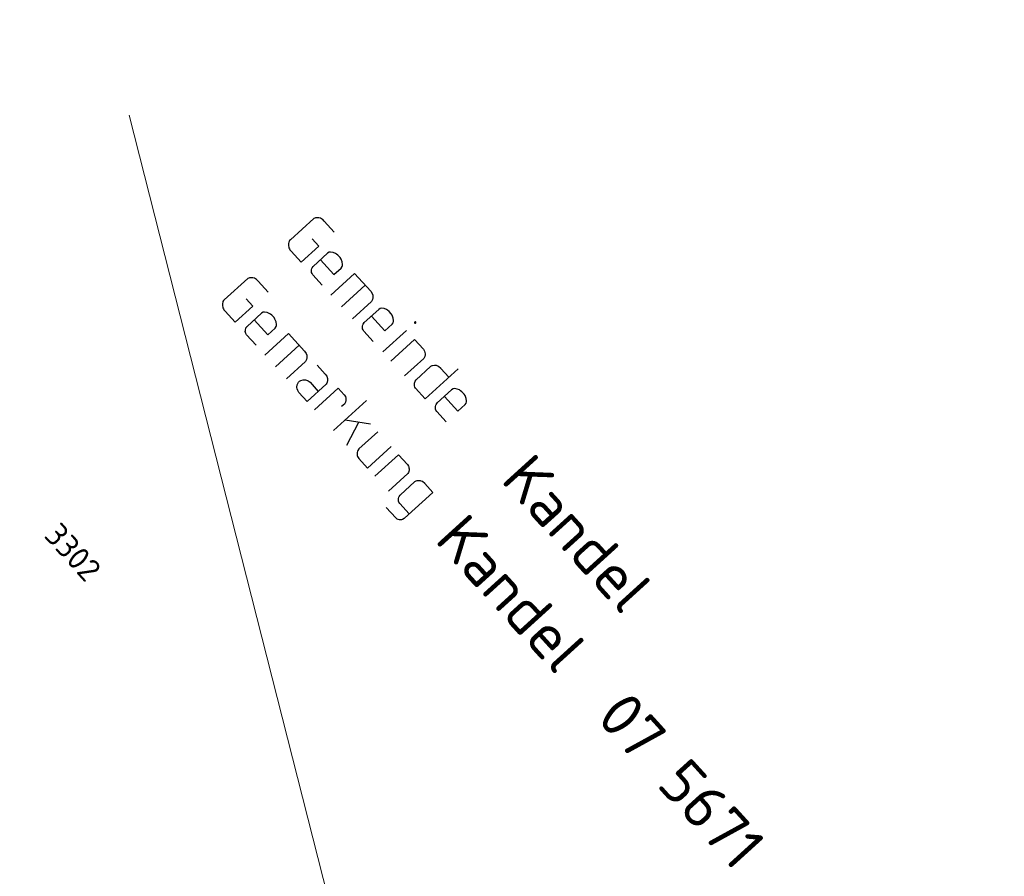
# Model space of a CAD drawing. Header units: metres. Extents: x 3425540 to 3446143, y 5432760 to 5444637.
# Tile 342 of 656: x 3440221 to 3440298, y 5439386 to 5439453. Entities that reach past the tile are written whole.
import ezdxf
from ezdxf.enums import TextEntityAlignment as Align

# ---------------------------------------------------------------- set-up
doc = ezdxf.new("R2010")
doc.units = ezdxf.units.M
for name, color, linetype, lineweight in [('B_Bestand', 9, 'Continuous', 18), ('B_Böschung', 9, 'Continuous', 18), ('B_Flurgrenzen', 9, 'Continuous', 18), ('B_Gleisachse', 9, 'Continuous', 25), ('B_Kilometrierung', 9, 'Continuous', 25)]:
    doc.layers.add(name, color=color, linetype=linetype, lineweight=lineweight)
doc.styles.get("Standard").update_dxf_attribs({"font": 'isocpeur.ttf'})

msp = doc.modelspace()

# ---------------------------------------------------------------- linework, layer by layer
at = {"layer": 'B_Bestand'}
for points, knots in [([(3440419.601, 5439154.358), (3440417.983, 5439155.967), (3440416.366, 5439157.576), (3440414.748, 5439159.184), (3440411.137, 5439162.775), (3440408.165, 5439166.969), (3440405.234, 5439171.137), (3440401.877, 5439175.911), (3440398.539, 5439180.689), (3440395.278, 5439185.524), (3440391.428, 5439191.233), (3440387.641, 5439196.983), (3440383.771, 5439202.678), (3440378.894, 5439209.854), (3440373.991, 5439217.011), (3440368.969, 5439224.085), (3440365.389, 5439229.127), (3440361.763, 5439234.134), (3440358.128, 5439239.136), (3440354.715, 5439243.833), (3440351.28, 5439248.514), (3440347.838, 5439253.19), (3440343.106, 5439259.62), (3440338.263, 5439265.962), (3440333.372, 5439272.276), (3440329.906, 5439276.751), (3440326.316, 5439281.127), (3440322.53, 5439285.336), (3440319.369, 5439288.851), (3440316.145, 5439292.299), (3440312.906, 5439295.739), (3440309.024, 5439299.862), (3440305.152, 5439303.987), (3440301.179, 5439308.023), (3440295.263, 5439314.033), (3440289.183, 5439319.876), (3440282.959, 5439325.562), (3440278.429, 5439329.7), (3440273.881, 5439333.819), (3440269.352, 5439337.957), (3440264.591, 5439342.307), (3440259.841, 5439346.667), (3440255.08, 5439351.017), (3440250.528, 5439355.176), (3440245.912, 5439359.26), (3440241.252, 5439363.3), (3440234.221, 5439369.396), (3440226.94, 5439375.181), (3440219.623, 5439380.934), (3440213.699, 5439385.592), (3440207.739, 5439390.194), (3440201.59, 5439394.546), (3440196.411, 5439398.211), (3440191.065, 5439401.63), (3440185.881, 5439405.282), (3440182.401, 5439407.734), (3440178.961, 5439410.243), (3440175.482, 5439412.697), (3440172.121, 5439415.068), (3440168.742, 5439417.408), (3440165.304, 5439419.669), (3440158.261, 5439424.302), (3440151.034, 5439428.634), (3440143.692, 5439432.769), (3440136.815, 5439436.643), (3440129.92, 5439440.477), (3440123.004, 5439444.279), (3440116.785, 5439447.698), (3440110.576, 5439451.131), (3440104.308, 5439454.461), (3440097.475, 5439458.091), (3440090.54, 5439461.514), (3440083.62, 5439464.974), (3440080.258, 5439466.655), (3440076.882, 5439468.302), (3440073.49, 5439469.922), (3440069.017, 5439472.058), (3440064.471, 5439474.02), (3440059.881, 5439475.898), (3440056.454, 5439477.301), (3440052.97, 5439478.54), (3440049.482, 5439479.771), (3440047.513, 5439480.466), (3440045.424, 5439480.822), (3440043.508, 5439481.653), (3440041.432, 5439482.553), (3440039.381, 5439483.505), (3440037.313, 5439484.419), (3440035.47, 5439485.234), (3440033.667, 5439486.145), (3440031.781, 5439486.854), (3440030.009, 5439487.521), (3440028.236, 5439488.188), (3440026.464, 5439488.854)], [0, 0, 0, 0, 0.013012, 0.013012, 0.013012, 0.042058, 0.042058, 0.042058, 0.075323, 0.075323, 0.075323, 0.114595, 0.114595, 0.114595, 0.164078, 0.164078, 0.164078, 0.199344, 0.199344, 0.199344, 0.232461, 0.232461, 0.232461, 0.277994, 0.277994, 0.277994, 0.310266, 0.310266, 0.310266, 0.33721, 0.33721, 0.33721, 0.369499, 0.369499, 0.369499, 0.417582, 0.417582, 0.417582, 0.452577, 0.452577, 0.452577, 0.489358, 0.489358, 0.489358, 0.524523, 0.524523, 0.524523, 0.577581, 0.577581, 0.577581, 0.620538, 0.620538, 0.620538, 0.656713, 0.656713, 0.656713, 0.680996, 0.680996, 0.680996, 0.704452, 0.704452, 0.704452, 0.752501, 0.752501, 0.752501, 0.797512, 0.797512, 0.797512, 0.837988, 0.837988, 0.837988, 0.882109, 0.882109, 0.882109, 0.903543, 0.903543, 0.903543, 0.931802, 0.931802, 0.931802, 0.9529, 0.9529, 0.9529, 0.964809, 0.964809, 0.964809, 0.977708, 0.977708, 0.977708, 0.989199, 0.989199, 0.989199, 1, 1, 1, 1]), ([(3440380.353, 5439144.456), (3440380.464, 5439145.896), (3440380.574, 5439147.335), (3440380.685, 5439148.774), (3440380.852, 5439150.952), (3440380.428, 5439153.127), (3440380.132, 5439155.303), (3440379.796, 5439157.776), (3440379.387, 5439160.201), (3440378.693, 5439162.608), (3440377.814, 5439165.658), (3440376.646, 5439168.566), (3440375.153, 5439171.351), (3440372.469, 5439176.357), (3440369.713, 5439181.255), (3440366.744, 5439186.07), (3440363.12, 5439191.947), (3440359.576, 5439197.861), (3440355.681, 5439203.556), (3440351.551, 5439209.595), (3440347.268, 5439215.524), (3440343.109, 5439221.539), (3440340.014, 5439226.015), (3440337.044, 5439230.576), (3440333.926, 5439235.041), (3440331.157, 5439239.006), (3440328.072, 5439242.736), (3440324.964, 5439246.441), (3440321.57, 5439250.486), (3440317.815, 5439254.215), (3440314.455, 5439258.282), (3440311.308, 5439262.092), (3440308.459, 5439266.147), (3440305.292, 5439269.942), (3440301.437, 5439274.562), (3440297.543, 5439279.149), (3440293.565, 5439283.666), (3440290.388, 5439287.274), (3440287.184, 5439290.854), (3440283.94, 5439294.401), (3440280.417, 5439298.253), (3440276.855, 5439302.065), (3440273.208, 5439305.8), (3440269.472, 5439309.627), (3440265.675, 5439313.39), (3440261.813, 5439317.088), (3440258.233, 5439320.517), (3440254.648, 5439323.939), (3440251.018, 5439327.313), (3440247.08, 5439330.974), (3440243.13, 5439334.621), (3440239.181, 5439338.27), (3440235.251, 5439341.903), (3440231.309, 5439345.52), (3440227.344, 5439349.116), (3440223.204, 5439352.871), (3440218.836, 5439356.381), (3440214.289, 5439359.629), (3440210.974, 5439361.997), (3440207.648, 5439364.347), (3440204.332, 5439366.712), (3440200.58, 5439369.388), (3440196.841, 5439372.083), (3440193.083, 5439374.752), (3440185.226, 5439380.333), (3440176.763, 5439385.017), (3440168.744, 5439390.357), (3440164.377, 5439393.265), (3440160.185, 5439396.432), (3440155.801, 5439399.32), (3440146.729, 5439405.298), (3440137.463, 5439410.952), (3440128.074, 5439416.428), (3440121.766, 5439420.107), (3440115.42, 5439423.698), (3440108.935, 5439427.052), (3440101.525, 5439430.886), (3440094.05, 5439434.566), (3440086.538, 5439438.192), (3440076.639, 5439442.971), (3440066.76, 5439447.774), (3440056.668, 5439452.135), (3440047.78, 5439455.976), (3440038.786, 5439459.535), (3440029.784, 5439463.092), (3440022.776, 5439465.861), (3440015.764, 5439468.608), (3440008.704, 5439471.245), (3440003.032, 5439473.364), (3439997.309, 5439475.331), (3439991.556, 5439477.221), (3439985.282, 5439479.283), (3439979.004, 5439481.333), (3439972.639, 5439483.085), (3439967.753, 5439484.43), (3439962.866, 5439485.775), (3439957.98, 5439487.12)], [0, 0, 0, 0, 0.007668, 0.007668, 0.007668, 0.01927, 0.01927, 0.01927, 0.032453, 0.032453, 0.032453, 0.049155, 0.049155, 0.049155, 0.07917, 0.07917, 0.07917, 0.115807, 0.115807, 0.115807, 0.154658, 0.154658, 0.154658, 0.183571, 0.183571, 0.183571, 0.209246, 0.209246, 0.209246, 0.237279, 0.237279, 0.237279, 0.263537, 0.263537, 0.263537, 0.2955, 0.2955, 0.2955, 0.321029, 0.321029, 0.321029, 0.34875, 0.34875, 0.34875, 0.37715, 0.37715, 0.37715, 0.403478, 0.403478, 0.403478, 0.432037, 0.432037, 0.432037, 0.460464, 0.460464, 0.460464, 0.490143, 0.490143, 0.490143, 0.511779, 0.511779, 0.511779, 0.536261, 0.536261, 0.536261, 0.587454, 0.587454, 0.587454, 0.61533, 0.61533, 0.61533, 0.673017, 0.673017, 0.673017, 0.711776, 0.711776, 0.711776, 0.756068, 0.756068, 0.756068, 0.814435, 0.814435, 0.814435, 0.865838, 0.865838, 0.865838, 0.905858, 0.905858, 0.905858, 0.938012, 0.938012, 0.938012, 0.973079, 0.973079, 0.973079, 1, 1, 1, 1]), ([(3440104.144, 5439432.103), (3440108.33, 5439430.085), (3440112.516, 5439428.067), (3440116.702, 5439426.048), (3440119.764, 5439424.572), (3440122.703, 5439422.855), (3440125.663, 5439421.179), (3440132.326, 5439417.406), (3440138.941, 5439413.567), (3440145.466, 5439409.558), (3440150.743, 5439406.317), (3440155.966, 5439402.998), (3440161.065, 5439399.488), (3440165.735, 5439396.274), (3440170.344, 5439392.977), (3440175.004, 5439389.749), (3440176.86, 5439388.464), (3440178.71, 5439387.172), (3440180.594, 5439385.927), (3440183.687, 5439383.883), (3440186.961, 5439382.132), (3440190.108, 5439380.172), (3440193.417, 5439378.112), (3440196.738, 5439376.071), (3440199.954, 5439373.864), (3440203.594, 5439371.366), (3440207.129, 5439368.73), (3440210.686, 5439366.117), (3440215.325, 5439362.709), (3440219.961, 5439359.309), (3440224.486, 5439355.744), (3440230.447, 5439351.048), (3440236.05, 5439345.94), (3440241.633, 5439340.803), (3440248.895, 5439334.121), (3440256.107, 5439327.407), (3440263.095, 5439320.441), (3440269.534, 5439314.023), (3440275.856, 5439307.505), (3440282.094, 5439300.893), (3440287.326, 5439295.347), (3440292.506, 5439289.761), (3440297.582, 5439284.071), (3440300.857, 5439280.401), (3440304.07, 5439276.682), (3440307.206, 5439272.893), (3440312.092, 5439266.99), (3440316.887, 5439261.019), (3440321.661, 5439255.025), (3440327.165, 5439248.115), (3440332.642, 5439241.192), (3440337.925, 5439234.108), (3440341.477, 5439229.345), (3440344.824, 5439224.443), (3440348.187, 5439219.545), (3440352.404, 5439213.403), (3440356.534, 5439207.214), (3440360.578, 5439200.952), (3440366.548, 5439191.706), (3440371.953, 5439182.152), (3440377.377, 5439172.559), (3440378.272, 5439170.976), (3440379.224, 5439169.408), (3440379.811, 5439167.69), (3440380.49, 5439165.702), (3440381.145, 5439163.709), (3440381.802, 5439161.714), (3440382.725, 5439158.911), (3440383.643, 5439156.106), (3440384.568, 5439153.303), (3440385.131, 5439151.597), (3440385.736, 5439149.906), (3440386.338, 5439148.212), (3440386.875, 5439146.701), (3440387.374, 5439145.148), (3440388.219, 5439143.785), (3440388.782, 5439142.878), (3440389.344, 5439141.971), (3440389.907, 5439141.064)], [0, 0, 0, 0, 0.033466, 0.033466, 0.033466, 0.057947, 0.057947, 0.057947, 0.113064, 0.113064, 0.113064, 0.157633, 0.157633, 0.157633, 0.198451, 0.198451, 0.198451, 0.214706, 0.214706, 0.214706, 0.241398, 0.241398, 0.241398, 0.269467, 0.269467, 0.269467, 0.30124, 0.30124, 0.30124, 0.342681, 0.342681, 0.342681, 0.397275, 0.397275, 0.397275, 0.468291, 0.468291, 0.468291, 0.533726, 0.533726, 0.533726, 0.588616, 0.588616, 0.588616, 0.624023, 0.624023, 0.624023, 0.679193, 0.679193, 0.679193, 0.742795, 0.742795, 0.742795, 0.78556, 0.78556, 0.78556, 0.839195, 0.839195, 0.839195, 0.918388, 0.918388, 0.918388, 0.931455, 0.931455, 0.931455, 0.946575, 0.946575, 0.946575, 0.967829, 0.967829, 0.967829, 0.980767, 0.980767, 0.980767, 0.992314, 0.992314, 0.992314, 1, 1, 1, 1]), ([(3440196.751, 5439402.275), (3440197.193, 5439401.759), (3440197.636, 5439401.242), (3440198.078, 5439400.725), (3440199.618, 5439398.927), (3440201.819, 5439397.822), (3440203.72, 5439396.409), (3440211.833, 5439390.38), (3440220.083, 5439384.551), (3440228.121, 5439378.418), (3440234.976, 5439373.188), (3440241.553, 5439367.616), (3440248.036, 5439361.929), (3440256.856, 5439354.193), (3440265.598, 5439346.389), (3440274.144, 5439338.356), (3440279.163, 5439333.638), (3440284.133, 5439328.874), (3440289.079, 5439324.08), (3440293.724, 5439319.578), (3440298.36, 5439315.073), (3440302.862, 5439310.425), (3440309.639, 5439303.428), (3440316.11, 5439296.159), (3440322.665, 5439288.955), (3440326.676, 5439284.547), (3440330.795, 5439280.237), (3440334.502, 5439275.564), (3440337.082, 5439272.312), (3440339.315, 5439268.809), (3440341.804, 5439265.493), (3440343.563, 5439263.149), (3440345.32, 5439260.803), (3440347.086, 5439258.464), (3440350.18, 5439254.367), (3440353.285, 5439250.278), (3440356.38, 5439246.181), (3440359.239, 5439242.396), (3440362.076, 5439238.595), (3440364.899, 5439234.782), (3440368.346, 5439230.126), (3440371.721, 5439225.416), (3440374.966, 5439220.616), (3440378.057, 5439216.043), (3440381.138, 5439211.464), (3440384.21, 5439206.877), (3440386.829, 5439202.967), (3440389.444, 5439199.055), (3440392.065, 5439195.146), (3440394.019, 5439192.231), (3440395.975, 5439189.318), (3440397.93, 5439186.403), (3440400.329, 5439182.827), (3440402.722, 5439179.246), (3440405.12, 5439175.668), (3440407.252, 5439172.487), (3440409.379, 5439169.293), (3440411.869, 5439166.371), (3440413.668, 5439164.261), (3440415.611, 5439162.299), (3440417.511, 5439160.285), (3440418.532, 5439159.203), (3440419.424, 5439157.973), (3440420.609, 5439157.075), (3440421.316, 5439156.539), (3440422.024, 5439156.003), (3440422.731, 5439155.467)], [0, 0, 0, 0, 0.006056, 0.006056, 0.006056, 0.02714, 0.02714, 0.02714, 0.117123, 0.117123, 0.117123, 0.193864, 0.193864, 0.193864, 0.298268, 0.298268, 0.298268, 0.359591, 0.359591, 0.359591, 0.417178, 0.417178, 0.417178, 0.503871, 0.503871, 0.503871, 0.556919, 0.556919, 0.556919, 0.593841, 0.593841, 0.593841, 0.619938, 0.619938, 0.619938, 0.665655, 0.665655, 0.665655, 0.707893, 0.707893, 0.707893, 0.759475, 0.759475, 0.759475, 0.808625, 0.808625, 0.808625, 0.850529, 0.850529, 0.850529, 0.881777, 0.881777, 0.881777, 0.920126, 0.920126, 0.920126, 0.954225, 0.954225, 0.954225, 0.978857, 0.978857, 0.978857, 0.992098, 0.992098, 0.992098, 1, 1, 1, 1])]:
    msp.add_open_spline(points, degree=3, knots=knots, dxfattribs=at)
at = {"layer": 'B_Böschung'}
for points, knots in [([(3440156.767, 5439422.448), (3440158.681, 5439421.205), (3440160.594, 5439419.961), (3440162.508, 5439418.717), (3440165.097, 5439417.035), (3440167.759, 5439415.467), (3440170.357, 5439413.798), (3440174.692, 5439411.013), (3440178.989, 5439408.169), (3440183.234, 5439405.247), (3440186.517, 5439402.987), (3440189.782, 5439400.702), (3440193.045, 5439398.412), (3440196.683, 5439395.86), (3440200.305, 5439393.289), (3440203.915, 5439390.696), (3440208.115, 5439387.679), (3440212.275, 5439384.597), (3440216.229, 5439381.265), (3440220.522, 5439377.649), (3440224.795, 5439374.011), (3440229.085, 5439370.391), (3440232.762, 5439367.289), (3440236.439, 5439364.187), (3440240.118, 5439361.088), (3440243.917, 5439357.888), (3440247.805, 5439354.796), (3440251.62, 5439351.613), (3440255.269, 5439348.568), (3440258.862, 5439345.456), (3440262.31, 5439342.183), (3440263.6, 5439340.959), (3440264.87, 5439339.715), (3440266.129, 5439338.458), (3440268.432, 5439336.159), (3440270.725, 5439333.851), (3440273.03, 5439331.554), (3440276.208, 5439328.387), (3440279.399, 5439325.232), (3440282.592, 5439322.078), (3440284.657, 5439320.038), (3440286.875, 5439318.153), (3440288.889, 5439316.062), (3440290.934, 5439313.94), (3440292.955, 5439311.796), (3440294.979, 5439309.654), (3440297.821, 5439306.646), (3440300.662, 5439303.638), (3440303.504, 5439300.63)], [0, 0, 0, 0, 0.035789, 0.035789, 0.035789, 0.084207, 0.084207, 0.084207, 0.165004, 0.165004, 0.165004, 0.227504, 0.227504, 0.227504, 0.297181, 0.297181, 0.297181, 0.378255, 0.378255, 0.378255, 0.466268, 0.466268, 0.466268, 0.541702, 0.541702, 0.541702, 0.619596, 0.619596, 0.619596, 0.694106, 0.694106, 0.694106, 0.721991, 0.721991, 0.721991, 0.773016, 0.773016, 0.773016, 0.843382, 0.843382, 0.843382, 0.888903, 0.888903, 0.888903, 0.935112, 0.935112, 0.935112, 1, 1, 1, 1]), ([(3440155.189, 5439420.062), (3440159.652, 5439417.177), (3440164.116, 5439414.291), (3440168.579, 5439411.405), (3440172.114, 5439409.12), (3440175.678, 5439406.879), (3440179.19, 5439404.556), (3440183.257, 5439401.865), (3440187.135, 5439398.902), (3440191.102, 5439396.065), (3440194.961, 5439393.306), (3440198.819, 5439390.548), (3440202.671, 5439387.778), (3440206.469, 5439385.047), (3440210.218, 5439382.244), (3440213.867, 5439379.316), (3440217.248, 5439376.604), (3440220.622, 5439373.885), (3440223.998, 5439371.167), (3440227.766, 5439368.134), (3440231.533, 5439365.1), (3440235.295, 5439362.059), (3440239.351, 5439358.78), (3440243.211, 5439355.266), (3440247.117, 5439351.809), (3440247.976, 5439351.049), (3440248.778, 5439350.225), (3440249.65, 5439349.48), (3440251.119, 5439348.225), (3440252.683, 5439347.087), (3440254.168, 5439345.852), (3440256.372, 5439344.02), (3440258.532, 5439342.133), (3440260.74, 5439340.305), (3440261.853, 5439339.383), (3440263.012, 5439338.518), (3440264.134, 5439337.605), (3440265.339, 5439336.625), (3440266.529, 5439335.626), (3440267.626, 5439334.524), (3440269.202, 5439332.942), (3440270.598, 5439331.199), (3440272.144, 5439329.593), (3440274.203, 5439327.454), (3440276.26, 5439325.311), (3440278.374, 5439323.224), (3440280.706, 5439320.922), (3440283.187, 5439318.772), (3440285.493, 5439316.444), (3440287.992, 5439313.922), (3440290.482, 5439311.39), (3440292.956, 5439308.842), (3440296.037, 5439305.669), (3440299.117, 5439302.496), (3440302.198, 5439299.323)], [0, 0, 0, 0, 0.083566, 0.083566, 0.083566, 0.149756, 0.149756, 0.149756, 0.226423, 0.226423, 0.226423, 0.301006, 0.301006, 0.301006, 0.374558, 0.374558, 0.374558, 0.442699, 0.442699, 0.442699, 0.518752, 0.518752, 0.518752, 0.600756, 0.600756, 0.600756, 0.61879, 0.61879, 0.61879, 0.649158, 0.649158, 0.649158, 0.69423, 0.69423, 0.69423, 0.71696, 0.71696, 0.71696, 0.741366, 0.741366, 0.741366, 0.776417, 0.776417, 0.776417, 0.82311, 0.82311, 0.82311, 0.874634, 0.874634, 0.874634, 0.930466, 0.930466, 0.930466, 1, 1, 1, 1]), ([(3440148.797, 5439414.669), (3440152.502, 5439412.365), (3440156.208, 5439410.061), (3440159.913, 5439407.757), (3440164.083, 5439405.164), (3440168.107, 5439402.343), (3440172.178, 5439399.596), (3440176.647, 5439396.58), (3440181.129, 5439393.584), (3440185.527, 5439390.465), (3440190.622, 5439386.852), (3440195.643, 5439383.139), (3440200.666, 5439379.428), (3440203.869, 5439377.062), (3440207.066, 5439374.687), (3440210.25, 5439372.294), (3440213.438, 5439369.899), (3440216.626, 5439367.504), (3440219.72, 5439364.989), (3440222.966, 5439362.35), (3440226.198, 5439359.695), (3440229.434, 5439357.044), (3440232.517, 5439354.518), (3440235.607, 5439351.999), (3440238.676, 5439349.454), (3440241.819, 5439346.848), (3440244.826, 5439344.082), (3440247.86, 5439341.35), (3440250.912, 5439338.602), (3440253.97, 5439335.861), (3440256.988, 5439333.076), (3440259.619, 5439330.649), (3440262.238, 5439328.208), (3440264.86, 5439325.771), (3440266.095, 5439324.624), (3440267.333, 5439323.481), (3440268.552, 5439322.315), (3440270.147, 5439320.789), (3440271.618, 5439319.141), (3440273.116, 5439317.521), (3440274.816, 5439315.683), (3440276.493, 5439313.824), (3440278.193, 5439311.985), (3440279.225, 5439310.869), (3440280.262, 5439309.757), (3440281.331, 5439308.675), (3440282.617, 5439307.373), (3440284.019, 5439306.191), (3440285.325, 5439304.909), (3440287.657, 5439302.62), (3440289.982, 5439300.323), (3440292.261, 5439297.98), (3440293.875, 5439296.321), (3440295.468, 5439294.644), (3440297.053, 5439292.958), (3440299.229, 5439290.643), (3440301.387, 5439288.313), (3440303.499, 5439285.938), (3440305.268, 5439283.949), (3440306.996, 5439281.926), (3440308.676, 5439279.861), (3440310.127, 5439278.078), (3440311.576, 5439276.292), (3440313.012, 5439274.497), (3440315.371, 5439271.549), (3440317.727, 5439268.599), (3440320.086, 5439265.651), (3440323.518, 5439261.36), (3440326.968, 5439257.084), (3440330.396, 5439252.789), (3440333.04, 5439249.477), (3440335.55, 5439246.059), (3440338.042, 5439242.631), (3440339.563, 5439240.539), (3440341.084, 5439238.447), (3440342.605, 5439236.354)], [0, 0, 0, 0, 0.04937, 0.04937, 0.04937, 0.104935, 0.104935, 0.104935, 0.165935, 0.165935, 0.165935, 0.236598, 0.236598, 0.236598, 0.28166, 0.28166, 0.28166, 0.32677, 0.32677, 0.32677, 0.374102, 0.374102, 0.374102, 0.419208, 0.419208, 0.419208, 0.465405, 0.465405, 0.465405, 0.511872, 0.511872, 0.511872, 0.552377, 0.552377, 0.552377, 0.571451, 0.571451, 0.571451, 0.596416, 0.596416, 0.596416, 0.624747, 0.624747, 0.624747, 0.64195, 0.64195, 0.64195, 0.662655, 0.662655, 0.662655, 0.699632, 0.699632, 0.699632, 0.725813, 0.725813, 0.725813, 0.761759, 0.761759, 0.761759, 0.791869, 0.791869, 0.791869, 0.817884, 0.817884, 0.817884, 0.860605, 0.860605, 0.860605, 0.922778, 0.922778, 0.922778, 0.970731, 0.970731, 0.970731, 1, 1, 1, 1]), ([(3440146.658, 5439411.094), (3440149.117, 5439409.565), (3440151.576, 5439408.035), (3440154.035, 5439406.505), (3440157.087, 5439404.607), (3440160.151, 5439402.727), (3440163.22, 5439400.856), (3440165.77, 5439399.302), (3440168.533, 5439398.118), (3440171.092, 5439396.576), (3440173.244, 5439395.28), (3440175.367, 5439393.939), (3440177.481, 5439392.581), (3440180.292, 5439390.777), (3440183.096, 5439388.968), (3440185.867, 5439387.102), (3440189.382, 5439384.736), (3440192.817, 5439382.258), (3440196.213, 5439379.725), (3440199.104, 5439377.569), (3440201.874, 5439375.254), (3440204.77, 5439373.106), (3440207.746, 5439370.899), (3440210.799, 5439368.797), (3440213.784, 5439366.6), (3440217.24, 5439364.057), (3440220.692, 5439361.509), (3440224.028, 5439358.805), (3440228.643, 5439355.066), (3440233.094, 5439351.146), (3440237.548, 5439347.22), (3440241.823, 5439343.452), (3440246.123, 5439339.715), (3440250.27, 5439335.806), (3440256.339, 5439330.085), (3440262.295, 5439324.253), (3440268.27, 5439318.435), (3440273.667, 5439313.18), (3440279.05, 5439307.918), (3440284.358, 5439302.57), (3440288.122, 5439298.778), (3440291.655, 5439294.77), (3440295.168, 5439290.742), (3440298.436, 5439286.996), (3440301.692, 5439283.244), (3440304.752, 5439279.329), (3440306.172, 5439277.512), (3440307.556, 5439275.668), (3440308.974, 5439273.85), (3440311.04, 5439271.201), (3440313.126, 5439268.567), (3440315.192, 5439265.917), (3440317.588, 5439262.844), (3440319.841, 5439259.66), (3440322.251, 5439256.596), (3440323.963, 5439254.419), (3440325.74, 5439252.294), (3440327.556, 5439250.204), (3440328.582, 5439249.024), (3440329.611, 5439247.846), (3440330.638, 5439246.666), (3440332.009, 5439245.089), (3440333.46, 5439243.578), (3440334.745, 5439241.929), (3440336.628, 5439239.514), (3440338.51, 5439237.098), (3440340.393, 5439234.682)], [0, 0, 0, 0, 0.032899, 0.032899, 0.032899, 0.073732, 0.073732, 0.073732, 0.107663, 0.107663, 0.107663, 0.136197, 0.136197, 0.136197, 0.174131, 0.174131, 0.174131, 0.222248, 0.222248, 0.222248, 0.263214, 0.263214, 0.263214, 0.305311, 0.305311, 0.305311, 0.354056, 0.354056, 0.354056, 0.421478, 0.421478, 0.421478, 0.486201, 0.486201, 0.486201, 0.580928, 0.580928, 0.580928, 0.66649, 0.66649, 0.66649, 0.727168, 0.727168, 0.727168, 0.783604, 0.783604, 0.783604, 0.809797, 0.809797, 0.809797, 0.847966, 0.847966, 0.847966, 0.892242, 0.892242, 0.892242, 0.923698, 0.923698, 0.923698, 0.941466, 0.941466, 0.941466, 0.965207, 0.965207, 0.965207, 1, 1, 1, 1])]:
    msp.add_open_spline(points, degree=3, knots=knots, dxfattribs=at)
at = {"layer": 'B_Flurgrenzen'}
msp.add_line((3440251.836, 5439358.129), (3440229.711, 5439445.244), dxfattribs=at)
at = {"layer": 'B_Gleisachse'}
msp.add_arc((3439787.266, 5438825.021), 696.009, 29.2296, 90.557985, dxfattribs=at)
at = {"layer": 'B_Kilometrierung'}
for p, q in [((3440242.35, 5439435.458), (3440244.185, 5439437.125)), ((3440245.792, 5439436.053), (3440244.995, 5439436.93)), ((3440244.588, 5439434.96), (3440244.07, 5439435.531)), ((3440243.202, 5439433.7), (3440242.405, 5439434.577)), ((3440243.202, 5439433.7), (3440244.588, 5439434.96)), ((3440244.132, 5439433.373), (3440245.274, 5439434.41)), ((3440237.169, 5439430.751), (3440239.004, 5439432.418)), ((3440240.611, 5439431.346), (3440239.814, 5439432.223)), ((3440244.1, 5439432.711), (3440244.841, 5439431.896)), ((3440245.536, 5439431.131), (3440247.392, 5439432.817)), ((3440248.651, 5439431.43), (3440247.392, 5439432.817)), ((3440246.37, 5439430.213), (3440248.225, 5439431.899)), ((3440239.407, 5439430.253), (3440238.889, 5439430.824)), ((3440247.222, 5439429.275), (3440248.71, 5439430.627)), ((3440238.021, 5439428.993), (3440237.224, 5439429.87)), ((3440238.021, 5439428.993), (3440239.407, 5439430.253)), ((3440248.134, 5439428.968), (3440249.276, 5439430.005)), ((3440238.951, 5439428.666), (3440240.093, 5439429.703)), ((3440248.102, 5439428.306), (3440248.843, 5439427.491)), ((3440249.593, 5439426.665), (3440251.449, 5439428.351)), ((3440238.919, 5439428.004), (3440239.66, 5439427.189)), ((3440240.355, 5439426.424), (3440242.211, 5439428.11)), ((3440243.47, 5439426.723), (3440242.211, 5439428.11)), ((3440250.241, 5439425.951), (3440252.097, 5439427.637)), ((3440252.783, 5439426.882), (3440252.097, 5439427.637)), ((3440241.189, 5439425.506), (3440243.044, 5439427.192)), ((3440251.297, 5439424.789), (3440252.806, 5439426.159)), ((3440242.041, 5439424.568), (3440243.529, 5439425.92)), ((3440252.209, 5439424.482), (3440253.351, 5439425.519)), ((3440252.918, 5439423.004), (3440255.508, 5439425.357)), ((3440254.774, 5439424.69), (3440254.144, 5439425.383)), ((3440244.255, 5439422.131), (3440246.11, 5439423.817)), ((3440246.573, 5439423.307), (3440246.11, 5439423.817)), ((3440252.177, 5439423.82), (3440252.918, 5439423.004)), ((3440253.858, 5439422.667), (3440255, 5439423.704)), ((3440245.727, 5439420.51), (3440248.317, 5439422.863)), ((3440246.597, 5439422.584), (3440246.373, 5439422.38)), ((3440253.826, 5439422.005), (3440254.567, 5439421.189)), ((3440246.645, 5439421.343), (3440248.639, 5439421.033)), ((3440246.783, 5439419.347), (3440247.729, 5439421.174)), ((3440249.204, 5439420.411), (3440247.715, 5439419.059)), ((3440250.26, 5439419.249), (3440248.404, 5439417.563)), ((3440247.719, 5439418.318), (3440248.404, 5439417.563)), ((3440248.988, 5439416.921), (3440250.844, 5439418.607)), ((3440251.529, 5439417.852), (3440250.844, 5439418.607)), ((3440250.044, 5439415.758), (3440251.553, 5439417.129)), ((3440250.976, 5439415.47), (3440252.098, 5439416.489)), ((3440253.521, 5439415.66), (3440252.891, 5439416.353)), ((3440253.521, 5439415.66), (3440251.298, 5439413.64)), ((3440249.875, 5439414.469), (3440250.616, 5439413.654)), ((3440250.924, 5439414.79), (3440251.665, 5439413.974))]:
    msp.add_line(p, q, dxfattribs=at)
for points in [[(3440244.995, 5439436.93), (3440244.884, 5439437.052), (3440244.789, 5439437.115), (3440244.713, 5439437.158), (3440244.578, 5439437.184), (3440244.539, 5439437.186), (3440244.422, 5439437.191), (3440244.324, 5439437.177), (3440244.265, 5439437.16), (3440244.185, 5439437.125)], [(3440242.35, 5439435.458), (3440242.289, 5439435.402), (3440242.246, 5439435.326), (3440242.224, 5439435.269), (3440242.2, 5439435.172), (3440242.196, 5439435.094), (3440242.211, 5439434.996), (3440242.225, 5439434.898), (3440242.242, 5439434.839), (3440242.277, 5439434.759), (3440242.313, 5439434.679), (3440242.405, 5439434.577)], [(3440246.33, 5439433.248), (3440246.413, 5439433.361), (3440246.438, 5439433.457), (3440246.441, 5439433.535), (3440246.412, 5439433.732), (3440246.325, 5439433.95), (3440246.252, 5439434.071), (3440246.086, 5439434.254), (3440245.973, 5439434.338), (3440245.878, 5439434.401), (3440245.706, 5439434.468), (3440245.493, 5439434.497), (3440245.394, 5439434.483), (3440245.274, 5439434.41)], [(3440244.703, 5439433.892), (3440245.759, 5439432.729), (3440246.33, 5439433.248)], [(3440244.1, 5439432.711), (3440244.047, 5439432.811), (3440244.011, 5439432.891), (3440243.997, 5439432.989), (3440244, 5439433.067), (3440244.002, 5439433.106), (3440244.026, 5439433.202), (3440244.049, 5439433.26), (3440244.132, 5439433.373), (3440244.152, 5439433.391)], [(3440239.814, 5439432.223), (3440239.703, 5439432.345), (3440239.608, 5439432.408), (3440239.532, 5439432.451), (3440239.397, 5439432.477), (3440239.358, 5439432.479), (3440239.241, 5439432.484), (3440239.143, 5439432.47), (3440239.084, 5439432.453), (3440239.004, 5439432.418)], [(3440248.651, 5439431.43), (3440248.779, 5439431.248), (3440248.813, 5439431.13), (3440248.829, 5439431.07), (3440248.826, 5439430.992), (3440248.822, 5439430.915), (3440248.796, 5439430.779), (3440248.774, 5439430.722), (3440248.71, 5439430.627)], [(3440237.169, 5439430.751), (3440237.108, 5439430.695), (3440237.065, 5439430.619), (3440237.043, 5439430.562), (3440237.019, 5439430.465), (3440237.015, 5439430.387), (3440237.03, 5439430.289), (3440237.044, 5439430.191), (3440237.061, 5439430.132), (3440237.096, 5439430.052), (3440237.132, 5439429.972), (3440237.224, 5439429.87)], [(3440250.331, 5439428.843), (3440250.415, 5439428.956), (3440250.439, 5439429.052), (3440250.443, 5439429.13), (3440250.413, 5439429.327), (3440250.326, 5439429.545), (3440250.254, 5439429.666), (3440250.087, 5439429.849), (3440249.974, 5439429.933), (3440249.88, 5439429.996), (3440249.707, 5439430.063), (3440249.494, 5439430.092), (3440249.396, 5439430.078), (3440249.276, 5439430.005)], [(3440239.522, 5439429.185), (3440240.578, 5439428.022), (3440241.149, 5439428.541)], [(3440241.149, 5439428.541), (3440241.232, 5439428.654), (3440241.257, 5439428.75), (3440241.26, 5439428.828), (3440241.231, 5439429.025), (3440241.144, 5439429.243), (3440241.071, 5439429.364), (3440240.905, 5439429.547), (3440240.792, 5439429.631), (3440240.697, 5439429.694), (3440240.525, 5439429.761), (3440240.312, 5439429.79), (3440240.213, 5439429.776), (3440240.093, 5439429.703)], [(3440248.705, 5439429.487), (3440249.76, 5439428.324), (3440250.331, 5439428.843)], [(3440238.919, 5439428.004), (3440238.866, 5439428.104), (3440238.83, 5439428.184), (3440238.816, 5439428.282), (3440238.819, 5439428.36), (3440238.821, 5439428.399), (3440238.845, 5439428.495), (3440238.868, 5439428.553), (3440238.951, 5439428.666), (3440238.971, 5439428.684)], [(3440248.102, 5439428.306), (3440248.048, 5439428.406), (3440248.013, 5439428.486), (3440247.998, 5439428.584), (3440248.002, 5439428.662), (3440248.004, 5439428.701), (3440248.028, 5439428.798), (3440248.05, 5439428.855), (3440248.134, 5439428.968), (3440248.154, 5439428.986)], [(3440252.164, 5439429.038), (3440252.126, 5439429.04), (3440252.085, 5439429.003), (3440252.083, 5439428.964), (3440252.12, 5439428.923), (3440252.159, 5439428.921), (3440252.2, 5439428.958), (3440252.201, 5439428.997), (3440252.164, 5439429.038)], [(3440252.783, 5439426.882), (3440252.873, 5439426.741), (3440252.907, 5439426.623), (3440252.922, 5439426.525), (3440252.918, 5439426.447), (3440252.892, 5439426.311), (3440252.87, 5439426.254), (3440252.806, 5439426.159)], [(3440243.47, 5439426.723), (3440243.598, 5439426.541), (3440243.632, 5439426.423), (3440243.648, 5439426.363), (3440243.645, 5439426.285), (3440243.641, 5439426.208), (3440243.615, 5439426.072), (3440243.593, 5439426.015), (3440243.529, 5439425.92)], [(3440244.462, 5439425.632), (3440245.091, 5439424.939), (3440245.219, 5439424.757), (3440245.269, 5439424.579), (3440245.262, 5439424.423), (3440245.236, 5439424.288), (3440245.214, 5439424.231), (3440245.15, 5439424.136), (3440243.662, 5439422.784), (3440243.013, 5439423.497), (3440242.923, 5439423.638), (3440242.871, 5439423.777), (3440242.856, 5439423.876), (3440242.858, 5439423.914), (3440242.886, 5439424.089), (3440242.93, 5439424.204), (3440242.993, 5439424.298), (3440243.075, 5439424.372), (3440243.175, 5439424.426), (3440243.353, 5439424.476), (3440243.529, 5439424.487), (3440243.683, 5439424.44), (3440243.759, 5439424.398), (3440243.89, 5439424.294), (3440244.539, 5439423.58)], [(3440254.144, 5439425.383), (3440253.976, 5439425.528), (3440253.861, 5439425.573), (3440253.803, 5439425.595), (3440253.726, 5439425.599), (3440253.648, 5439425.602), (3440253.511, 5439425.589), (3440253.451, 5439425.573), (3440253.351, 5439425.519)], [(3440252.177, 5439423.82), (3440252.124, 5439423.92), (3440252.088, 5439424), (3440252.074, 5439424.098), (3440252.077, 5439424.176), (3440252.079, 5439424.215), (3440252.103, 5439424.311), (3440252.126, 5439424.369), (3440252.209, 5439424.482), (3440252.23, 5439424.5)], [(3440256.056, 5439422.542), (3440256.139, 5439422.655), (3440256.163, 5439422.751), (3440256.167, 5439422.829), (3440256.138, 5439423.025), (3440256.051, 5439423.244), (3440255.978, 5439423.364), (3440255.812, 5439423.548), (3440255.699, 5439423.631), (3440255.604, 5439423.695), (3440255.432, 5439423.761), (3440255.219, 5439423.791), (3440255.12, 5439423.776), (3440255, 5439423.704)], [(3440246.573, 5439423.307), (3440246.664, 5439423.166), (3440246.698, 5439423.048), (3440246.712, 5439422.949), (3440246.709, 5439422.871), (3440246.683, 5439422.736), (3440246.66, 5439422.679), (3440246.597, 5439422.584)], [(3440254.429, 5439423.185), (3440255.485, 5439422.023), (3440256.056, 5439422.542)], [(3440253.826, 5439422.005), (3440253.772, 5439422.105), (3440253.737, 5439422.185), (3440253.722, 5439422.283), (3440253.726, 5439422.361), (3440253.728, 5439422.4), (3440253.752, 5439422.496), (3440253.774, 5439422.554), (3440253.858, 5439422.667), (3440253.878, 5439422.685)], [(3440247.715, 5439419.059), (3440247.632, 5439418.946), (3440247.61, 5439418.888), (3440247.586, 5439418.792), (3440247.578, 5439418.636), (3440247.593, 5439418.538), (3440247.628, 5439418.458), (3440247.663, 5439418.379), (3440247.719, 5439418.318)], [(3440251.529, 5439417.852), (3440251.62, 5439417.711), (3440251.637, 5439417.652), (3440251.653, 5439417.592), (3440251.668, 5439417.494), (3440251.664, 5439417.416), (3440251.638, 5439417.281), (3440251.616, 5439417.224), (3440251.553, 5439417.129)], [(3440252.891, 5439416.353), (3440252.722, 5439416.498), (3440252.607, 5439416.542), (3440252.55, 5439416.564), (3440252.394, 5439416.572), (3440252.257, 5439416.559), (3440252.198, 5439416.542), (3440252.098, 5439416.489)], [(3440250.924, 5439414.79), (3440250.87, 5439414.89), (3440250.835, 5439414.969), (3440250.82, 5439415.068), (3440250.824, 5439415.145), (3440250.826, 5439415.184), (3440250.85, 5439415.281), (3440250.872, 5439415.338), (3440250.956, 5439415.451), (3440250.976, 5439415.47)], [(3440250.616, 5439413.654), (3440250.71, 5439413.591), (3440250.786, 5439413.548), (3440250.883, 5439413.524), (3440250.96, 5439413.52), (3440250.999, 5439413.518), (3440251.098, 5439413.533), (3440251.157, 5439413.55), (3440251.277, 5439413.622), (3440251.298, 5439413.64)]]:
    msp.add_lwpolyline(points, dxfattribs=at)

# ---------------------------------------------------------------- texts
at = {"layer": 'B_Flurgrenzen'}
msp.add_text('3302', height=1.8, rotation=312.20998, dxfattribs=at).set_placement((3440225.3, 5439410.969), align=Align.MIDDLE)
at = {"layer": 'B_Kilometrierung'}
for s, p in [('Kandel', (3440258.752, 5439416.582)), ('Kandel  07 5671', (3440253.571, 5439411.876))]:
    msp.add_text(s, height=3.499, rotation=312.25302, dxfattribs=at).set_placement(p)

doc.saveas('drawing.dxf')
